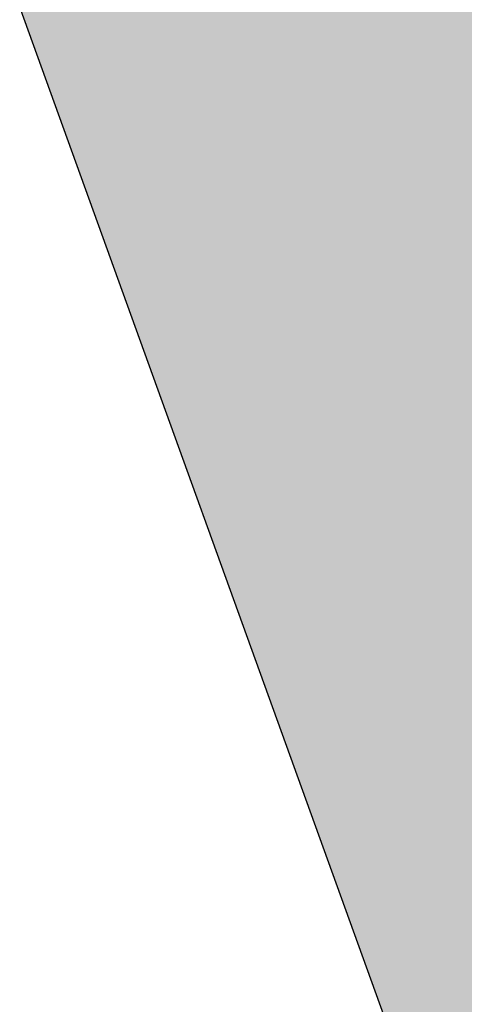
# Model space of a CAD drawing. Header units: millimetres. Extents: x -767 to 1132, y -388 to 938.
# Tile 523 of 656: x -680.17 to -674.54, y 314.02 to 326.5. Entities that reach past the tile are written whole.
import ezdxf

# ---------------------------------------------------------------- set-up
doc = ezdxf.new("R2010")
doc.units = ezdxf.units.MM
doc.header["$LTSCALE"] = 0.5
doc.layers.add('BPR-LS_COL_Grün', color=255, linetype='Continuous', lineweight=25)
doc.layers.add('LPB_-_LPB_SRF_PROM', color=255, linetype='Continuous', lineweight=13)

# ---------------------------------------------------------------- blocks, each defined once
blk = doc.blocks.new('S_Grünflächen (2D)')
at = {"layer": 'BPR-LS_COL_Grün', "linetype": 'Continuous', "lineweight": 0}
h = blk.add_hatch(color=9, dxfattribs=at)
edge = h.paths.add_edge_path()
edge.add_line((-412.135, 27.332), (-413.233, 25.358))
edge.add_line((-413.233, 25.358), (-413.367, 24.917))
edge.add_line((-413.367, 24.917), (-413.424, 24.014))
edge.add_line((-413.424, 24.014), (-399.52, -15.297))
edge.add_line((-399.52, -15.297), (-375.897, -80.765))
edge.add_line((-375.897, -80.765), (-347.813, -159.082))
edge.add_line((-347.813, -159.082), (-343.292, -171.382))
edge.add_line((-343.292, -171.382), (-328.728, -211.528))
edge.add_arc((-348.852, -177.71), 39.352, 300.7569, 301.3975)
edge.add_arc((-333.04, -203.618), 9, 301.3975, 379.9175)
edge.add_line((-324.578, -200.552), (-349.67, -131.326))
edge.add_line((-349.67, -131.326), (-349.673, -131.319))
edge.add_line((-349.673, -131.319), (-351.776, -125.49))
edge.add_line((-351.776, -125.49), (-389.229, -22.126))
edge.add_arc((-188.97, 50.436), 213, 197.73354, 199.91753, ccw=False)
edge.add_arc((-1153.835, -258.114), 800, 17.73354, 19.039978)
edge.add_line((-397.603, 2.868), (-397.603, 2.868))
edge.add_arc((-364.102, 16.958), 36.343, 198.9196, 202.812, ccw=False)
edge.add_line((-398.482, 5.174), (-398.482, 5.174))
edge.add_line((-398.482, 5.174), (-399.895, 9.125))
edge.add_line((-399.895, 9.125), (-399.895, 9.125))
edge.add_arc((-470.74, -22.144), 77.439, 23.81579, 34.55228)
edge.add_line((-406.961, 21.776), (-406.961, 21.776))
edge.add_line((-406.961, 21.776), (-406.961, 21.776))
edge.add_arc((-386.508, 35.86), 24.833, 198.8536, 214.5523, ccw=False)
edge.add_line((-410.009, 27.835), (-410.009, 27.835))
edge.add_arc((-410.725, 26.119), 1.86, 67.3435, 139.282)
at = {"layer": 'BPR-LS_COL_Grün', "elevation": 35.7, "flags": 128}
blk.add_lwpolyline([(-413.424, 24.014), (-399.52, -15.297), (-375.897, -80.765), (-347.813, -159.082), (-343.292, -171.382), (-328.728, -211.528, 0.002795), (-328.351, -211.301, 0.356674), (-324.578, -200.552), (-349.67, -131.326), (-349.673, -131.319), (-351.776, -125.49), (-389.229, -22.126, -0.00953), (-391.849, -14.442, 0.0057), (-397.603, 2.868), (-397.603, 2.868, -0.016985), (-398.482, 5.174), (-398.482, 5.174), (-399.895, 9.125), (-399.895, 9.125, 0.046881), (-406.961, 21.776)], format="xyb", dxfattribs=at)

msp = doc.modelspace()

# ---------------------------------------------------------------- block references
at = {"layer": 'LPB_-_LPB_SRF_PROM', "color": 7}
msp.add_blockref('S_Grünflächen (2D)', (-291.512, 372.072, 14.1), dxfattribs=at)

doc.saveas('drawing.dxf')
